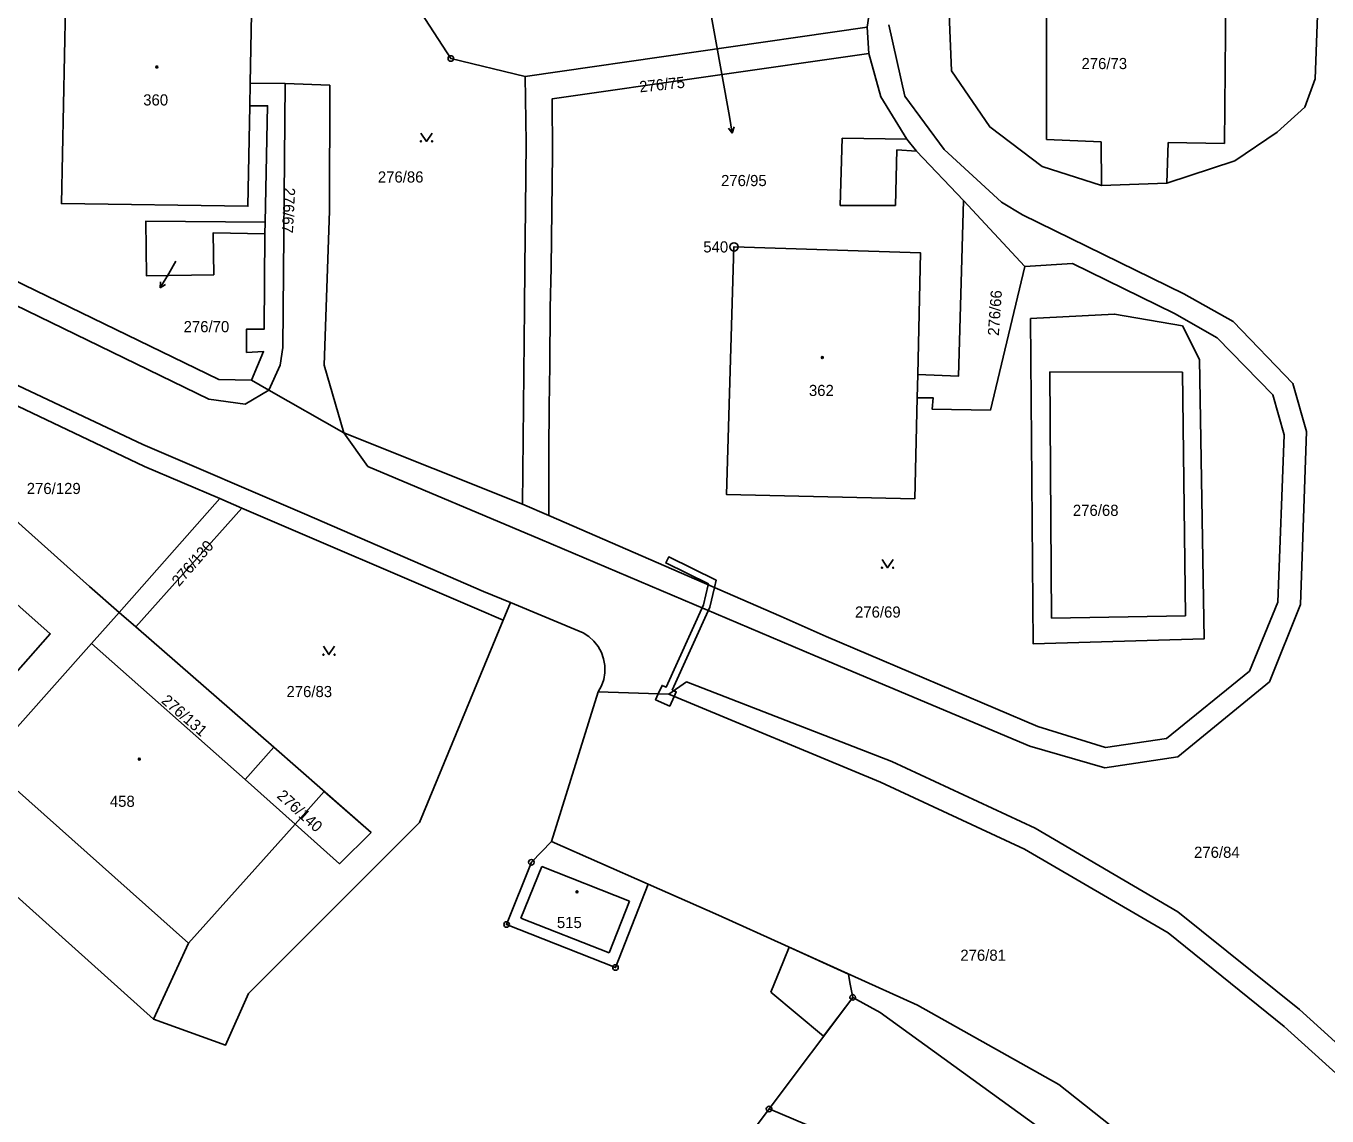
# Model space of a CAD drawing. Extents: x -745926 to -742978, y -968282 to -965689.
# Drawn here: x -744972.9 to -744856.3, y -966916.9 to -966819.1 of the extents above; entities that cross this region are included whole.
import ezdxf

# ---------------------------------------------------------------- set-up
doc = ezdxf.new("R2010")
doc.units = 0
for name, color, linetype in [('Hranice parcel', 7, 'Continuous'), ('Parcelní čísla', 7, 'Continuous'), ('Pop  PČ popisy', 7, 'Continuous'), ('Vnitřní kresba', 7, 'Continuous'), ('Věcná břemena k části', 7, 'Continuous'), ('Značky bodu BP', 7, 'Continuous'), ('Značky budov', 7, 'Continuous'), ('Značky kultur', 7, 'Continuous')]:
    doc.layers.add(name, color=color, linetype=linetype)

msp = doc.modelspace()

# ---------------------------------------------------------------- linework, layer by layer
at = {"layer": 'Hranice parcel'}
for p, q in [((-744897.52, -966819.26), (-744928.17, -966823.68)), ((-744897.37, -966821.61), (-744897.52, -966819.26)), ((-744952.86, -966826.31), (-744952.82, -966824.26)), ((-744883.39, -966840.71), (-744888.9, -966834.8)), ((-744951.47, -966836.72), (-744951.5, -966837.78)), ((-744893.04, -966852.47), (-744892.99, -966850.4)), ((-744928.4, -966862.02), (-744944.43, -966855.62)), ((-744964.57, -966871.73), (-744955.54, -966861.5)), ((-744955.54, -966861.5), (-744953.58, -966862.37)), ((-744953.58, -966862.37), (-744963.07, -966873.03)), ((-744928.4, -966862.02), (-744926.06, -966863.04)), ((-744964.57, -966871.73), (-744967.24, -966869.4)), ((-744929.49, -966870.85), (-744931.91, -966869.84)), ((-744929.49, -966870.85), (-744930.14, -966872.41)), ((-744922.97, -966873.56), (-744929.49, -966870.85)), ((-744967.04, -966874.5), (-744964.57, -966871.73)), ((-744963.07, -966873.03), (-744964.57, -966871.73)), ((-744963.07, -966873.03), (-744950.69, -966883.81)), ((-744930.14, -966872.41), (-744937.65, -966890.56)), ((-744953.28, -966886.72), (-744967.04, -966874.5)), ((-744925.81, -966892.28), (-744921.62, -966878.86)), ((-744953.28, -966886.72), (-744950.69, -966883.81)), ((-744948.8, -966890.71), (-744953.28, -966886.72)), ((-744961.49, -966908.2), (-744983.68, -966888.27)), ((-744958.34, -966901.38), (-744948.8, -966890.71)), ((-744925.81, -966892.28), (-744927.62, -966894.13)), ((-744917.14, -966896.1), (-744925.81, -966892.28)), ((-744961.49, -966908.2), (-744958.34, -966901.38)), ((-744912.31, -966924.26), (-744906.31, -966916.25))]:
    msp.add_line(p, q, dxfattribs=at)
for points in [[(-744928.17, -966823.68), (-744934.84, -966822.06), (-744953.64, -966793.11)], [(-744859.24, -966805.23), (-744863.22, -966801.93), (-744870.38, -966800.55), (-744876.04, -966800.63), (-744882.63, -966802.83), (-744887.28, -966807.6), (-744890.32, -966814.38), (-744889.96, -966823.16), (-744886.53, -966828.19), (-744881.82, -966831.74), (-744876.51, -966833.44), (-744870.65, -966833.24), (-744864.57, -966831.23), (-744860.78, -966828.65), (-744858.3, -966826.43), (-744857.36, -966823.88), (-744856.82, -966809.25), (-744859.24, -966805.23)], [(-744893.12, -966805.07), (-744896.43, -966812.1), (-744897.52, -966819.26)], [(-744952.82, -966824.26), (-744952.63, -966813.33), (-744969.29, -966812.92), (-744969.74, -966835.07), (-744953.02, -966835.31), (-744952.86, -966826.31)], [(-744897.37, -966821.61), (-744925.75, -966825.66), (-744925.73, -966830.59), (-744925.84, -966840.81), (-744925.92, -966844.44), (-744925.97, -966849.55), (-744926.01, -966853.25), (-744926.04, -966857.3), (-744926.05, -966860.99), (-744926.06, -966863.04)], [(-744888.9, -966834.8), (-744893.1, -966830.36), (-744893.97, -966829.3), (-744896.29, -966825.51), (-744897.37, -966821.61)], [(-744944.43, -966855.62), (-744946.19, -966849.55), (-744945.71, -966835.73), (-744945.69, -966824.45), (-744949.7, -966824.29), (-744952.82, -966824.26)], [(-744928.17, -966823.68), (-744928.09, -966829.58), (-744928.14, -966835.55), (-744928.21, -966840.78), (-744928.24, -966844.44), (-744928.4, -966862.02)], [(-744952.86, -966826.31), (-744951.27, -966826.29), (-744951.47, -966836.72)], [(-744952.72, -966850.89), (-744955.64, -966850.83), (-744973.11, -966842.35), (-744996.19, -966831.03)], [(-744888.9, -966834.8), (-744889.34, -966850.55), (-744892.99, -966850.4)], [(-744951.47, -966836.72), (-744962.17, -966836.63), (-744962.12, -966841.54), (-744956.09, -966841.45), (-744956.13, -966837.68), (-744951.5, -966837.78)], [(-744951.5, -966837.78), (-744951.58, -966846.33), (-744953.16, -966846.33), (-744953.15, -966848.41), (-744951.62, -966848.34), (-744952.72, -966850.89)], [(-744892.99, -966850.4), (-744892.73, -966839.49), (-744909.46, -966838.95), (-744910.13, -966861.14), (-744893.25, -966861.54), (-744893.04, -966852.47)], [(-744926.06, -966863.04), (-744905.22, -966872.08), (-744901.2, -966873.89), (-744882.21, -966881.94), (-744876.15, -966883.84), (-744870.68, -966883.02), (-744863.26, -966876.99), (-744860.7, -966870.81), (-744860.14, -966855.81), (-744861.17, -966852.22), (-744866.16, -966847.09), (-744869.96, -966844.91), (-744879.11, -966840.44), (-744883.39, -966840.71)], [(-744893.04, -966852.47), (-744891.61, -966852.47), (-744891.7, -966853.49), (-744886.48, -966853.59), (-744883.39, -966840.71)], [(-744990.92, -966844.83), (-744975.55, -966852.34), (-744962.29, -966858.63), (-744955.54, -966861.5)], [(-744867.73, -966849.04), (-744869.26, -966846.04), (-744875.35, -966844.98), (-744882.88, -966845.38), (-744882.65, -966874.54), (-744867.31, -966874.08), (-744867.73, -966849.04)], [(-744967.24, -966869.4), (-744987.36, -966851.37), (-744988.59, -966849.68)], [(-744931.91, -966869.84), (-744944.58, -966864.36), (-744947.95, -966862.9), (-744962.44, -966856.66), (-744976.86, -966849.87)], [(-744952.72, -966850.89), (-744951.16, -966851.8), (-744944.43, -966855.62)], [(-744980.22, -966884.36), (-744970.75, -966873.64), (-744975.66, -966869.3), (-744974.7, -966868.21), (-744981.37, -966862.32), (-744982.34, -966863.4)], [(-744953.58, -966862.37), (-744932.52, -966871.4), (-744930.14, -966872.41)], [(-744967.04, -966874.5), (-744976.54, -966885.19), (-744958.34, -966901.38)], [(-744921.62, -966878.86), (-744921.33, -966878.32), (-744921.13, -966877.75), (-744921.03, -966877.15), (-744921.03, -966876.54), (-744921.03, -966876.49), (-744921.14, -966875.89), (-744921.34, -966875.32), (-744921.63, -966874.78), (-744922.01, -966874.3), (-744922.46, -966873.89), (-744922.97, -966873.56)], [(-744805.93, -966956.99), (-744813.81, -966950.73), (-744818.23, -966946.73), (-744830.92, -966935.24), (-744845.58, -966922), (-744860.15, -966908.86), (-744870.54, -966900.46), (-744883.43, -966892.96), (-744896.32, -966886.96), (-744915.31, -966879.05), (-744921.62, -966878.86)], [(-744950.69, -966883.81), (-744941.99, -966891.47), (-744944.81, -966894.26), (-744948.8, -966890.71)], [(-744937.65, -966890.56), (-744952.96, -966905.89), (-744955.05, -966910.53), (-744961.49, -966908.2)], [(-744927.62, -966894.13), (-744929.84, -966899.71), (-744920.08, -966903.56), (-744917.14, -966896.1)], [(-744870.98, -966921.46), (-744880.35, -966914.04), (-744893.01, -966906.95), (-744910.85, -966898.87), (-744917.14, -966896.1)], [(-744906.31, -966916.25), (-744898.82, -966906.24), (-744896.35, -966907.6), (-744880.55, -966919.03)], [(-744880.55, -966919.03), (-744883.29, -966926.01), (-744906.31, -966916.25)]]:
    msp.add_lwpolyline(points, dxfattribs=at)
at = {"layer": 'Pop  PČ popisy'}
for p, q in [((-744914.12, -966803.64), (-744909.87, -966827.26)), ((-744909.87, -966827.26), (-744909.61, -966828.74)), ((-744909.61, -966828.74), (-744909.94, -966828.29)), ((-744909.61, -966828.74), (-744909.45, -966828.2)), ((-744959.5, -966840.23), (-744960.13, -966841.33)), ((-744960.13, -966841.33), (-744960.88, -966842.63)), ((-744960.88, -966842.63), (-744960.85, -966842.07)), ((-744960.88, -966842.63), (-744960.41, -966842.32))]:
    msp.add_line(p, q, dxfattribs=at)
at = {"layer": 'Vnitřní kresba'}
for p, q in [((-744881.46, -966829.33), (-744881.42, -966804.69)), ((-744865.27, -966805.12), (-744865.48, -966829.68)), ((-744894.14, -966825.43), (-744895.57, -966819.03)), ((-744949.7, -966824.29), (-744949.9, -966847.98)), ((-744894.14, -966825.43), (-744890.61, -966830.22)), ((-744899.77, -966829.2), (-744899.94, -966835.23)), ((-744893.97, -966829.3), (-744899.77, -966829.2)), ((-744876.54, -966829.53), (-744881.46, -966829.33)), ((-744876.51, -966833.44), (-744876.54, -966829.53)), ((-744870.53, -966829.6), (-744870.65, -966833.24)), ((-744865.48, -966829.68), (-744870.53, -966829.6)), ((-744894.98, -966835.25), (-744894.87, -966830.24)), ((-744894.87, -966830.24), (-744893.1, -966830.36)), ((-744890.61, -966830.22), (-744885.49, -966834.93)), ((-744899.94, -966835.23), (-744894.98, -966835.25)), ((-744885.49, -966834.93), (-744883.59, -966836.09)), ((-744883.59, -966836.09), (-744869.15, -966843.15)), ((-744956.53, -966852.61), (-744973.92, -966844.16)), ((-744869.15, -966843.15), (-744864.7, -966845.63)), ((-744864.7, -966845.63), (-744859.37, -966851.21)), ((-744949.9, -966847.98), (-744950.14, -966849.57)), ((-744950.14, -966849.57), (-744951.16, -966851.8)), ((-744881.15, -966850.14), (-744869.27, -966850.18)), ((-744880.99, -966872.24), (-744881.15, -966850.14)), ((-744869.27, -966850.18), (-744868.99, -966872.04)), ((-744951.16, -966851.8), (-744953.28, -966853.05)), ((-744859.37, -966851.21), (-744858.14, -966855.49)), ((-744953.28, -966853.05), (-744956.53, -966852.61)), ((-744944.43, -966855.62), (-744942.27, -966858.64)), ((-744858.14, -966855.49), (-744858.69, -966871)), ((-744942.27, -966858.64), (-744926.84, -966865.17)), ((-744902.19, -966875.62), (-744926.84, -966865.17)), ((-744861.45, -966877.96), (-744858.69, -966871)), ((-744868.99, -966872.04), (-744880.99, -966872.24)), ((-744882.94, -966883.73), (-744902.19, -966875.62)), ((-744915.31, -966879.05), (-744913.71, -966877.94)), ((-744895.32, -966885.1), (-744913.71, -966877.94)), ((-744861.45, -966877.96), (-744869.66, -966884.68)), ((-744876.21, -966885.67), (-744882.94, -966883.73)), ((-744869.66, -966884.68), (-744876.21, -966885.67)), ((-744882.46, -966891.06), (-744895.32, -966885.1)), ((-744869.66, -966898.57), (-744882.46, -966891.06)), ((-744928.55, -966899.15), (-744926.69, -966894.5)), ((-744926.69, -966894.5), (-744918.81, -966897.61)), ((-744918.81, -966897.61), (-744920.65, -966902.26)), ((-744858.77, -966907.33), (-744869.66, -966898.57)), ((-744920.65, -966902.26), (-744928.55, -966899.15)), ((-744844.34, -966920.42), (-744858.77, -966907.33))]:
    msp.add_line(p, q, dxfattribs=at)
at = {"layer": 'Věcná břemena k části'}
for points in [[(-744915, -966878.69), (-744911.62, -966871.25), (-744911.21, -966869.48), (-744911.06, -966868.82), (-744915.31, -966866.75), (-744915.57, -966867.29), (-744911.75, -966869.15), (-744911.77, -966869.24), (-744912.19, -966871.05), (-744915.55, -966878.44), (-744915.91, -966878.27), (-744916.25, -966879.02), (-744916.49, -966879.55), (-744915.22, -966880.13), (-744914.82, -966879.25), (-744914.64, -966878.85)], [(-744948.8, -966890.71), (-744944.81, -966894.26), (-744941.99, -966891.47), (-744946.18, -966887.78)], [(-744906.17, -966905.77), (-744901.43, -966909.73), (-744898.82, -966906.24), (-744899.06, -966904.91), (-744899.19, -966904.15), (-744904.51, -966901.74), (-744905.02, -966903)]]:
    msp.add_lwpolyline(points, close=True, dxfattribs=at)
at = {"layer": 'Značky bodu BP'}
for centre, radius in [((-744934.84, -966822.06), 0.25), ((-744934.84, -966822.06), 0.0152), ((-744909.46, -966838.95), 0.375), ((-744909.46, -966838.95), 0.015), ((-744927.62, -966894.13), 0.25), ((-744927.62, -966894.13), 0.0152), ((-744929.84, -966899.71), 0.25), ((-744929.84, -966899.71), 0.0152), ((-744920.08, -966903.56), 0.25), ((-744920.08, -966903.56), 0.0152), ((-744898.82, -966906.24), 0.25), ((-744898.82, -966906.24), 0.0152), ((-744906.31, -966916.25), 0.25), ((-744906.31, -966916.25), 0.0152)]:
    msp.add_circle(centre, radius, dxfattribs=at)
at = {"layer": 'Značky budov'}
for centre in [(-744961.19, -966822.82), (-744901.54, -966848.87), (-744962.76, -966884.88), (-744923.53, -966896.79)]:
    msp.add_circle(centre, 0.0875, dxfattribs=at)
at = {"layer": 'Značky kultur'}
for points in [[(-744937.52, -966828.74), (-744937.02, -966829.49), (-744936.52, -966828.74)], [(-744896.19, -966866.97), (-744895.69, -966867.72), (-744895.19, -966866.97)], [(-744946.26, -966874.76), (-744945.76, -966875.51), (-744945.26, -966874.76)]]:
    msp.add_lwpolyline(points, dxfattribs=at)
for centre in [(-744937.52, -966829.49), (-744936.52, -966829.49), (-744896.19, -966867.72), (-744895.19, -966867.72), (-744946.26, -966875.51), (-744945.26, -966875.51)]:
    msp.add_circle(centre, 0.05, dxfattribs=at)

# ---------------------------------------------------------------- texts
at = {"layer": 'Parcelní čísla'}
for s, p in [('276/73', (-744878.31, -966823.01)), ('360', (-744962.41, -966826.27)), ('276/86', (-744941.38, -966833.18)), ('276/95', (-744910.62, -966833.5)), ('276/70', (-744958.79, -966846.6)), ('362', (-744902.74, -966852.32)), ('276/129', (-744972.85, -966861.11)), ('276/68', (-744879.08, -966863.07)), ('276/69', (-744898.61, -966872.19)), ('276/83', (-744949.57, -966879.32)), ('458', (-744965.4, -966889.16)), ('276/84', (-744868.22, -966893.73)), ('515', (-744925.33, -966900.03)), ('276/81', (-744889.17, -966902.96))]:
    msp.add_text(s, height=1, dxfattribs=at).set_placement(p)
for s, rotation, p in [('276/75', 6, (-744917.89, -966825.1)), ('276/67', 267, (-744949.78, -966833.61)), ('276/66', 86, (-744885.72, -966846.95)), ('276/130', 49, (-744959.2, -966869.46)), ('276/131', 319, (-744960.86, -966879.75)), ('276/140', 318, (-744950.5, -966888.27))]:
    msp.add_text(s, height=1, rotation=rotation, dxfattribs=at).set_placement(p)
at = {"layer": 'Značky bodu BP'}
msp.add_text('540', height=1, dxfattribs=at).set_placement((-744912.21, -966839.45))

doc.saveas('drawing.dxf')
